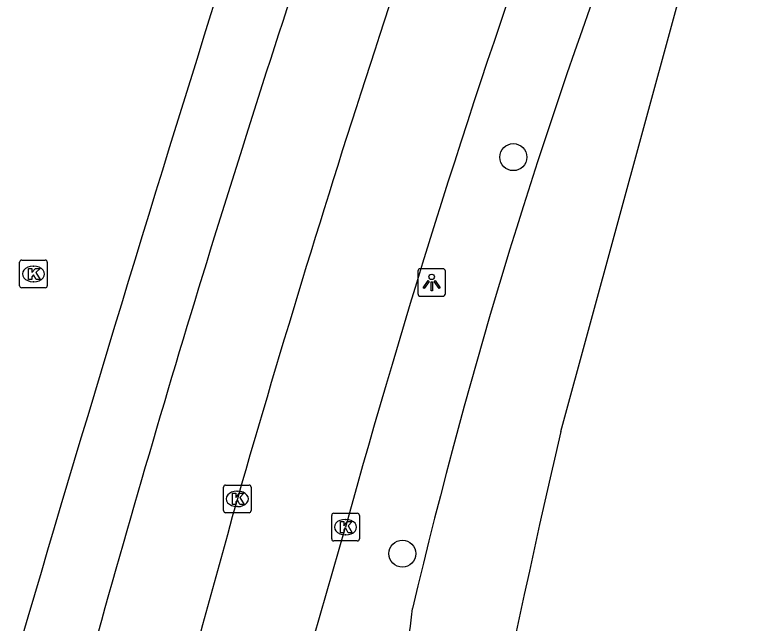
# Model space of a CAD drawing. Extents: x 162172 to 163187, y 382874 to 383684.
# Drawn here: x 163098.54 to 163125.15, y 382962.19 to 382984.2 of the extents above; entities that cross this region are included whole.
import ezdxf

# ---------------------------------------------------------------- set-up
doc = ezdxf.new("R2010")
doc.units = 0
for name, color, linetype in [('IMGEO_Berm_groen', 7, 'Continuous'), ('IMGEO_Boom', 7, 'Continuous'), ('IMGEO_Fietspad_gesloten', 7, 'Continuous'), ('IMGEO_Kolk', 7, 'Continuous'), ('IMGEO_Lichtpunt', 7, 'Continuous'), ('IMGEO_Rijbaan_lokaal_gesloten', 7, 'Continuous')]:
    doc.layers.add(name, color=color, linetype=linetype)

msp = doc.modelspace()

# ---------------------------------------------------------------- linework, layer by layer
at = {"layer": 'IMGEO_Berm_groen'}
msp.add_lwpolyline([(163118.29, 382969.13), (163124.371, 382991.39), (163125.056, 383000), (163125.146, 383001.131), (163124.761, 383000), (163120.8, 382988.37)], dxfattribs=at)
for centre, radius, start, end in [((163308.899, 382916.63), 201.315, 159.12329, 166.76204), ((163571.128, 382864.61), 464.743, 167.00311, 170.40634), ((163020.178, 382973.872), 93.421, 346.8173, 353.15001)]:
    msp.add_arc(centre, radius, start, end, dxfattribs=at)
at = {"layer": 'IMGEO_Boom'}
for centre in [(163116.577, 382979.049), (163112.563, 382964.711)]:
    msp.add_circle(centre, 0.489, dxfattribs=at)
at = {"layer": 'IMGEO_Fietspad_gesloten'}
for centre, radius, start, end in [((163620.484, 382817.059), 538.752, 161.33939, 164.61752), ((164306.989, 382607.722), 1258.968, 162.483526, 163.713476)]:
    msp.add_arc(centre, radius, start, end, dxfattribs=at)
at = {"layer": 'IMGEO_Kolk'}
for p, q in [((163098.718, 382974.399), (163098.718, 382975.251)), ((163098.793, 382975.325), (163099.645, 382975.325)), ((163099.719, 382975.251), (163099.719, 382974.399)), ((163099.206, 382975.105), (163099.231, 382975.105)), ((163099.229, 382974.545), (163099.204, 382974.545)), ((163099.645, 382974.325), (163098.793, 382974.325)), ((163106.092, 382966.266), (163106.092, 382967.118)), ((163106.167, 382967.192), (163107.019, 382967.192)), ((163107.093, 382967.118), (163107.093, 382966.266)), ((163106.58, 382966.972), (163106.605, 382966.972)), ((163106.603, 382966.412), (163106.578, 382966.412)), ((163107.019, 382966.192), (163106.167, 382966.192)), ((163110.006, 382965.243), (163110.006, 382966.095)), ((163110.081, 382966.169), (163110.933, 382966.169)), ((163110.494, 382965.949), (163110.519, 382965.949)), ((163111.007, 382966.095), (163111.007, 382965.243)), ((163110.933, 382965.169), (163110.081, 382965.169)), ((163110.517, 382965.389), (163110.492, 382965.389))]:
    msp.add_line(p, q, dxfattribs=at)
for points in [[(163098.718, 382974.399), (163098.718, 382975.251)], [(163098.793, 382975.325), (163099.645, 382975.325)], [(163099.719, 382975.251), (163099.719, 382974.399)], [(163099.039, 382975.025), (163099.162, 382975.025), (163099.162, 382974.874), (163099.292, 382975.025), (163099.456, 382975.025), (163099.31, 382974.874), (163099.463, 382974.625), (163099.311, 382974.625), (163099.226, 382974.789), (163099.162, 382974.722), (163099.162, 382974.625), (163099.039, 382974.625), (163099.039, 382975.025)], [(163099.645, 382974.325), (163098.793, 382974.325)], [(163106.092, 382966.266), (163106.092, 382967.118)], [(163106.167, 382967.192), (163107.019, 382967.192)], [(163107.093, 382967.118), (163107.093, 382966.266)], [(163106.413, 382966.892), (163106.536, 382966.892), (163106.536, 382966.741), (163106.666, 382966.892), (163106.83, 382966.892), (163106.684, 382966.741), (163106.837, 382966.492), (163106.685, 382966.492), (163106.6, 382966.656), (163106.536, 382966.589), (163106.536, 382966.492), (163106.413, 382966.492), (163106.413, 382966.892)], [(163107.019, 382966.192), (163106.167, 382966.192)], [(163110.006, 382965.243), (163110.006, 382966.095)], [(163110.081, 382966.169), (163110.933, 382966.169)], [(163111.007, 382966.095), (163111.007, 382965.243)], [(163110.327, 382965.869), (163110.45, 382965.869), (163110.45, 382965.718), (163110.58, 382965.869), (163110.744, 382965.869), (163110.598, 382965.718), (163110.751, 382965.469), (163110.599, 382965.469), (163110.514, 382965.633), (163110.45, 382965.566), (163110.45, 382965.469), (163110.327, 382965.469), (163110.327, 382965.869)], [(163110.933, 382965.169), (163110.081, 382965.169)]]:
    msp.add_lwpolyline(points, dxfattribs=at)
for centre, start, end in [((163098.795, 382975.249), 91.552, 178.448), ((163098.795, 382975.249), 91.552, 178.448), ((163099.643, 382975.249), 1.552, 88.448), ((163099.643, 382975.249), 1.552, 88.448), ((163098.795, 382974.401), 181.552, 268.448), ((163098.795, 382974.401), 181.552, 268.448), ((163099.643, 382974.401), 271.552, 358.448), ((163099.643, 382974.401), 271.552, 358.448), ((163106.169, 382967.116), 91.552, 178.448), ((163106.169, 382967.116), 91.552, 178.448), ((163107.017, 382967.116), 1.552, 88.448), ((163107.017, 382967.116), 1.552, 88.448), ((163106.169, 382966.268), 181.552, 268.448), ((163106.169, 382966.268), 181.552, 268.448), ((163107.017, 382966.268), 271.552, 358.448), ((163107.017, 382966.268), 271.552, 358.448), ((163110.083, 382966.093), 91.552, 178.448), ((163110.083, 382966.093), 91.552, 178.448), ((163110.931, 382966.093), 1.552, 88.448), ((163110.931, 382966.093), 1.552, 88.448), ((163110.083, 382965.245), 181.552, 268.448), ((163110.083, 382965.245), 181.552, 268.448), ((163110.931, 382965.245), 271.552, 358.448), ((163110.931, 382965.245), 271.552, 358.448)]:
    msp.add_arc(centre, 0.0765, start, end, dxfattribs=at)
for centre, major_axis, ratio, start_param, end_param in [((163099.205, 382974.825), (-0.387, 0.002), 0.722429, 4.712389, 7.853982), ((163099.23, 382974.825), (-0.39, 0.002), 0.717154, 1.570796, 4.712389), ((163106.579, 382966.692), (-0.387, 0.002), 0.722429, 4.712389, 7.853982), ((163106.604, 382966.692), (-0.39, 0.002), 0.717154, 1.570796, 4.712389), ((163110.493, 382965.669), (-0.387, 0.002), 0.722429, 4.712389, 7.853982), ((163110.518, 382965.669), (-0.39, 0.002), 0.717154, 1.570796, 4.712389)]:
    msp.add_ellipse(centre, major_axis=major_axis, ratio=ratio, start_param=start_param, end_param=end_param, dxfattribs=at)
at = {"layer": 'IMGEO_Lichtpunt'}
for p, q in [((163114.025, 382975.016), (163113.217, 382975.016)), ((163114.025, 382975.016), (163113.217, 382975.016)), ((163113.123, 382974.921), (163113.123, 382974.114)), ((163113.123, 382974.921), (163113.123, 382974.114)), ((163114.119, 382974.114), (163114.119, 382974.921)), ((163114.119, 382974.114), (163114.119, 382974.921)), ((163113.217, 382974.02), (163114.025, 382974.02)), ((163113.217, 382974.02), (163114.025, 382974.02))]:
    msp.add_line(p, q, dxfattribs=at)
for points in [[(163113.497, 382974.585), (163113.536, 382974.557), (163113.348, 382974.295), (163113.31, 382974.322), (163113.497, 382974.585)], [(163113.599, 382974.537), (163113.646, 382974.537), (163113.646, 382974.215), (163113.599, 382974.215), (163113.599, 382974.537)], [(163113.709, 382974.557), (163113.747, 382974.584), (163113.934, 382974.322), (163113.895, 382974.294), (163113.709, 382974.557)]]:
    msp.add_lwpolyline(points, dxfattribs=at)
msp.add_circle((163113.622, 382974.719), 0.0994, dxfattribs=at)
for centre, start, end in [((163113.217, 382974.921), 90, 180), ((163113.217, 382974.921), 90, 180), ((163114.025, 382974.921), 0, 90), ((163114.025, 382974.921), 0, 90), ((163113.217, 382974.114), 180, 270), ((163113.217, 382974.114), 180, 270), ((163114.025, 382974.114), 270, 0), ((163114.025, 382974.114), 270, 360)]:
    msp.add_arc(centre, 0.0946, start, end, dxfattribs=at)
at = {"layer": 'IMGEO_Rijbaan_lokaal_gesloten'}
msp.add_lwpolyline([(163109.133, 382960.89), (163110.506, 382965.67)], dxfattribs=at)
for centre, radius, start, end in [((163578.765, 382831.055), 491.267, 159.88557, 163.97266), ((163432.41, 382876.818), 333.941, 160.36825, 164.56934), ((163765.422, 382782.716), 684.034, 164.397779, 166.206656)]:
    msp.add_arc(centre, radius, start, end, dxfattribs=at)

doc.saveas('drawing.dxf')
